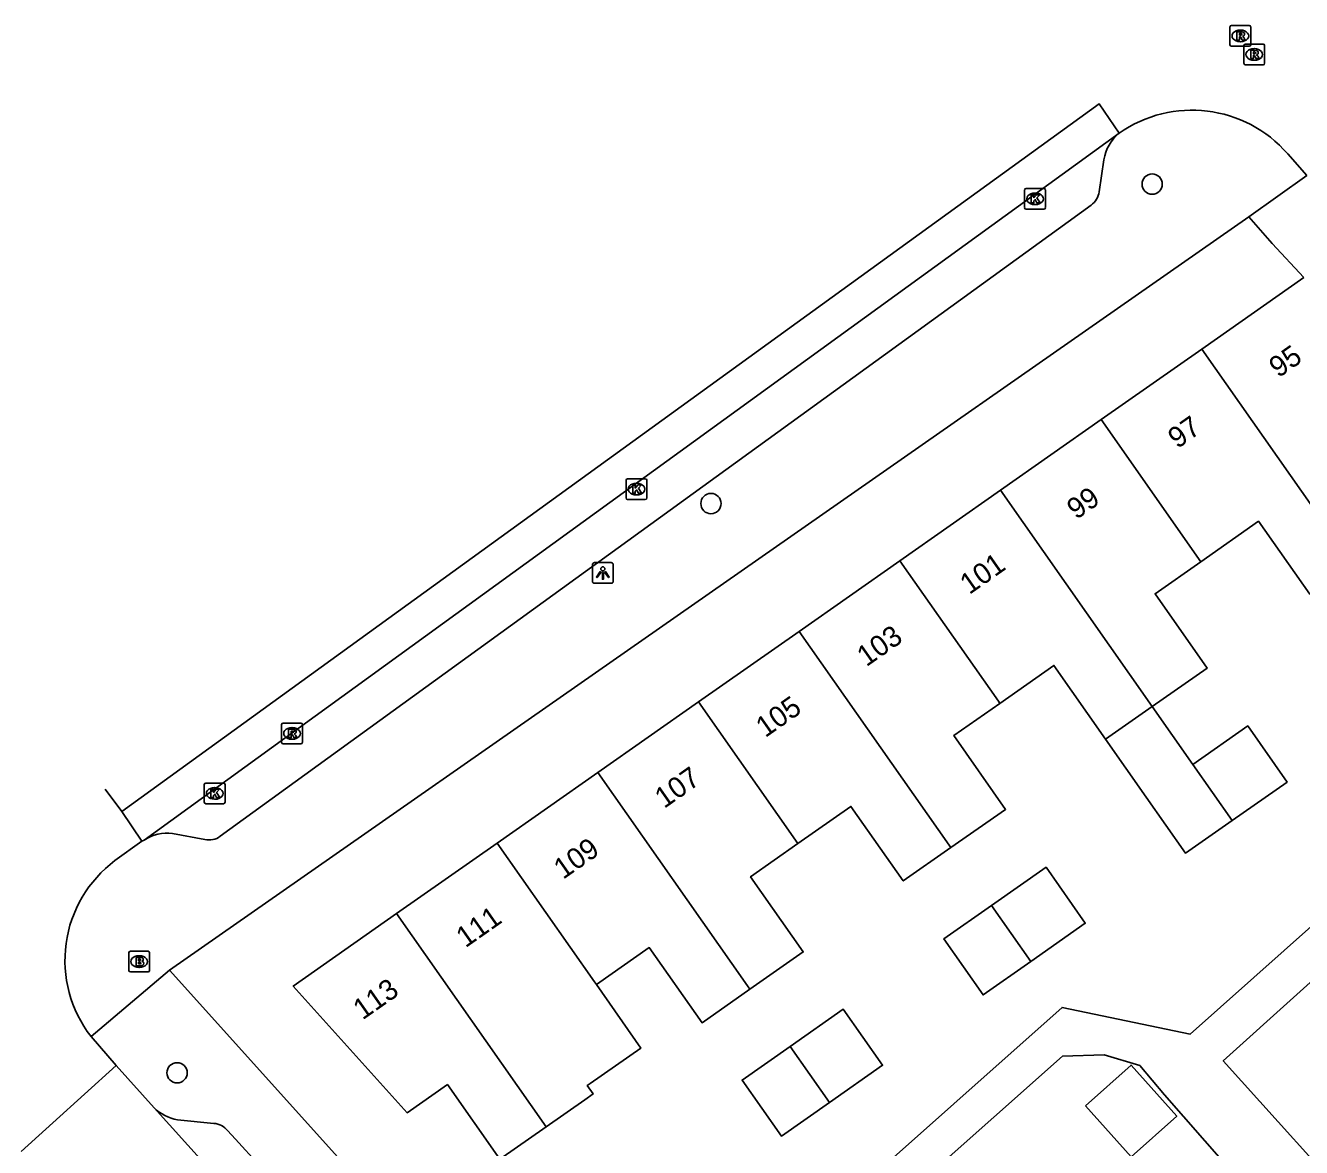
# Model space of a CAD drawing. Extents: x 158352 to 159489, y 383828 to 384597.
# Drawn here: x 158988.7 to 159050.2, y 384307.1 to 384361.2 of the extents above; entities that cross this region are included whole.
import ezdxf

# ---------------------------------------------------------------- set-up
doc = ezdxf.new("R2010")
doc.units = 0
for name, color, linetype in [('IMGEO_Boom', 7, 'Continuous'), ('IMGEO_Brandkraan', 7, 'Continuous'), ('IMGEO_Kolk', 7, 'Continuous'), ('IMGEO_Lichtpunt', 7, 'Continuous'), ('IMGEO_Pand', 7, 'Continuous'), ('IMGEO_Pand_nummerreeks', 7, 'Continuous'), ('IMGEO_Rijbaan_lokaal_gesloten', 7, 'Continuous'), ('IMGEO_Rijbaan_lokaal_open', 7, 'Continuous'), ('IMGEO_Rioolput', 7, 'Continuous'), ('IMGEO_Voetpad_open', 7, 'Continuous')]:
    doc.layers.add(name, color=color, linetype=linetype)

msp = doc.modelspace()

# ---------------------------------------------------------------- linework, layer by layer
at = {"layer": 'IMGEO_Boom'}
for centre in [(159043.051, 384353.573), (159021.779, 384338.165), (158996.038, 384310.711)]:
    msp.add_circle(centre, 0.489, dxfattribs=at)
at = {"layer": 'IMGEO_Brandkraan'}
for p, q in [((158993.712, 384315.65), (158993.712, 384316.502)), ((158993.787, 384316.576), (158994.639, 384316.576)), ((158994.713, 384316.502), (158994.713, 384315.65)), ((158994.223, 384315.796), (158994.198, 384315.796)), ((158994.2, 384316.356), (158994.225, 384316.356)), ((158994.639, 384315.576), (158993.787, 384315.576))]:
    msp.add_line(p, q, dxfattribs=at)
for points in [[(158993.712, 384315.65), (158993.712, 384316.502)], [(158993.787, 384316.576), (158994.639, 384316.576)], [(158994.713, 384316.502), (158994.713, 384315.65)], [(158994.06, 384316.276), (158994.06, 384315.876), (158994.273, 384315.876)], [(158994.291, 384316.276), (158994.06, 384316.276)], [(158994.239, 384316.195), (158994.185, 384316.195), (158994.185, 384316.119)], [(158994.185, 384316.119), (158994.238, 384316.119)], [(158994.247, 384316.043), (158994.185, 384316.043), (158994.185, 384315.962)], [(158994.185, 384315.962), (158994.247, 384315.962)], [(158994.639, 384315.576), (158993.787, 384315.576)]]:
    msp.add_lwpolyline(points, dxfattribs=at)
for centre, radius, start, end in [((158993.789, 384316.5), 0.0765, 91.55205, 178.44795), ((158993.789, 384316.5), 0.0765, 91.55205, 178.44795), ((158994.637, 384316.5), 0.0765, 1.55205, 88.44795), ((158994.637, 384316.5), 0.0765, 1.55205, 88.44795), ((158994.24, 384316.157), 0.0379, 267.82845, 90.93552), ((158994.248, 384316.002), 0.0404, 269.87594, 90.50774), ((158994.279, 384316.127), 0.251, 268.66757, 293.53466), ((158994.295, 384316.131), 0.145, 59.4692, 91.53667), ((158994.32, 384316.178), 0.0922, 285.51372, 58.15012), ((158994.325, 384315.986), 0.105, 301.31148, 78.98903), ((158993.789, 384315.652), 0.0765, 181.55205, 268.44795), ((158993.789, 384315.652), 0.0765, 181.55205, 268.44795), ((158994.637, 384315.652), 0.0765, 271.55205, 358.44795), ((158994.637, 384315.652), 0.0765, 271.55205, 358.44795)]:
    msp.add_arc(centre, radius, start, end, dxfattribs=at)
for centre, major_axis, ratio, start_param, end_param in [((158994.199, 384316.076), (-0.387, 0.002), 0.722429, 4.712389, 7.853982), ((158994.224, 384316.076), (-0.39, 0.002), 0.717154, 1.570796, 4.712389)]:
    msp.add_ellipse(centre, major_axis=major_axis, ratio=ratio, start_param=start_param, end_param=end_param, dxfattribs=at)
at = {"layer": 'IMGEO_Kolk'}
for p, q in [((159036.978, 384353.364), (159037.83, 384353.364)), ((159036.903, 384352.438), (159036.903, 384353.29)), ((159037.391, 384353.144), (159037.416, 384353.144)), ((159037.904, 384353.29), (159037.904, 384352.438)), ((159037.83, 384352.364), (159036.978, 384352.364)), ((159037.414, 384352.584), (159037.389, 384352.584)), ((159017.686, 384338.438), (159017.686, 384339.29)), ((159017.761, 384339.364), (159018.613, 384339.364)), ((159018.687, 384339.29), (159018.687, 384338.438)), ((159018.197, 384338.584), (159018.172, 384338.584)), ((159018.174, 384339.144), (159018.199, 384339.144)), ((159018.613, 384338.364), (159017.761, 384338.364)), ((158997.351, 384323.761), (158997.351, 384324.613)), ((158997.426, 384324.687), (158998.278, 384324.687)), ((158997.839, 384324.467), (158997.864, 384324.467)), ((158998.352, 384324.613), (158998.352, 384323.761)), ((158997.862, 384323.907), (158997.837, 384323.907)), ((158998.278, 384323.687), (158997.426, 384323.687))]:
    msp.add_line(p, q, dxfattribs=at)
for points in [[(159036.978, 384353.364), (159037.83, 384353.364)], [(159036.903, 384352.438), (159036.903, 384353.29)], [(159037.224, 384353.064), (159037.347, 384353.064), (159037.347, 384352.913), (159037.477, 384353.064), (159037.641, 384353.064), (159037.495, 384352.913), (159037.648, 384352.664), (159037.496, 384352.664), (159037.411, 384352.828), (159037.347, 384352.761), (159037.347, 384352.664), (159037.224, 384352.664), (159037.224, 384353.064)], [(159037.904, 384353.29), (159037.904, 384352.438)], [(159037.83, 384352.364), (159036.978, 384352.364)], [(159017.686, 384338.438), (159017.686, 384339.29)], [(159017.761, 384339.364), (159018.613, 384339.364)], [(159018.687, 384339.29), (159018.687, 384338.438)], [(159018.007, 384339.064), (159018.13, 384339.064), (159018.13, 384338.913), (159018.26, 384339.064), (159018.424, 384339.064), (159018.278, 384338.913), (159018.431, 384338.664), (159018.279, 384338.664), (159018.194, 384338.828), (159018.13, 384338.761), (159018.13, 384338.664), (159018.007, 384338.664), (159018.007, 384339.064)], [(159018.613, 384338.364), (159017.761, 384338.364)], [(158997.351, 384323.761), (158997.351, 384324.613)], [(158997.426, 384324.687), (158998.278, 384324.687)], [(158998.352, 384324.613), (158998.352, 384323.761)], [(158997.672, 384324.387), (158997.795, 384324.387), (158997.795, 384324.236), (158997.925, 384324.387), (158998.089, 384324.387), (158997.943, 384324.236), (158998.096, 384323.987), (158997.944, 384323.987), (158997.859, 384324.151), (158997.795, 384324.084), (158997.795, 384323.987), (158997.672, 384323.987), (158997.672, 384324.387)], [(158998.278, 384323.687), (158997.426, 384323.687)]]:
    msp.add_lwpolyline(points, dxfattribs=at)
for centre, start, end in [((159036.98, 384353.288), 91.55205, 178.44795), ((159036.98, 384353.288), 91.55205, 178.44795), ((159037.828, 384353.288), 1.55205, 88.44795), ((159037.828, 384353.288), 1.55205, 88.44795), ((159036.98, 384352.44), 181.55205, 268.44795), ((159036.98, 384352.44), 181.55205, 268.44795), ((159037.828, 384352.44), 271.55205, 358.44795), ((159037.828, 384352.44), 271.55205, 358.44795), ((159017.763, 384339.288), 91.55205, 178.44795), ((159017.763, 384339.288), 91.55205, 178.44795), ((159018.611, 384339.288), 1.55205, 88.44795), ((159018.611, 384339.288), 1.55205, 88.44795), ((159017.763, 384338.44), 181.55205, 268.44795), ((159017.763, 384338.44), 181.55205, 268.44795), ((159018.611, 384338.44), 271.55205, 358.44795), ((159018.611, 384338.44), 271.55205, 358.44795), ((158997.428, 384324.611), 91.55205, 178.44795), ((158997.428, 384324.611), 91.55205, 178.44795), ((158998.276, 384324.611), 1.55205, 88.44795), ((158998.276, 384324.611), 1.55205, 88.44795), ((158997.428, 384323.763), 181.55205, 268.44795), ((158997.428, 384323.763), 181.55205, 268.44795), ((158998.276, 384323.763), 271.55205, 358.44795), ((158998.276, 384323.763), 271.55205, 358.44795)]:
    msp.add_arc(centre, 0.0765, start, end, dxfattribs=at)
for centre, major_axis, ratio, start_param, end_param in [((159037.39, 384352.864), (-0.387, 0.002), 0.722429, 4.712389, 7.853982), ((159037.415, 384352.864), (-0.39, 0.002), 0.717154, 1.570796, 4.712389), ((159018.173, 384338.864), (-0.387, 0.002), 0.722429, 4.712389, 7.853982), ((159018.198, 384338.864), (-0.39, 0.002), 0.717154, 1.570796, 4.712389), ((158997.838, 384324.187), (-0.387, 0.002), 0.722429, 4.712389, 7.853982), ((158997.863, 384324.187), (-0.39, 0.002), 0.717154, 1.570796, 4.712389)]:
    msp.add_ellipse(centre, major_axis=major_axis, ratio=ratio, start_param=start_param, end_param=end_param, dxfattribs=at)
at = {"layer": 'IMGEO_Lichtpunt'}
for p, q in [((159016.067, 384335.222), (159016.067, 384334.415)), ((159016.067, 384335.222), (159016.067, 384334.415)), ((159016.969, 384335.317), (159016.161, 384335.317)), ((159016.969, 384335.317), (159016.161, 384335.317)), ((159017.063, 384334.415), (159017.063, 384335.222)), ((159017.063, 384334.415), (159017.063, 384335.222)), ((159016.161, 384334.321), (159016.969, 384334.321)), ((159016.161, 384334.321), (159016.969, 384334.321))]:
    msp.add_line(p, q, dxfattribs=at)
for points in [[(159016.441, 384334.886), (159016.48, 384334.858), (159016.292, 384334.596), (159016.254, 384334.623), (159016.441, 384334.886)], [(159016.653, 384334.858), (159016.691, 384334.885), (159016.878, 384334.623), (159016.839, 384334.595), (159016.653, 384334.858)], [(159016.543, 384334.838), (159016.59, 384334.838), (159016.59, 384334.516), (159016.543, 384334.516), (159016.543, 384334.838)]]:
    msp.add_lwpolyline(points, dxfattribs=at)
msp.add_circle((159016.566, 384335.02), 0.0994, dxfattribs=at)
for centre, start, end in [((159016.161, 384335.222), 90, 180), ((159016.161, 384335.222), 90, 180), ((159016.969, 384335.222), 0, 90), ((159016.969, 384335.222), 0, 90), ((159016.161, 384334.415), 180, 270), ((159016.161, 384334.415), 180, 270), ((159016.969, 384334.415), 270, 0), ((159016.969, 384334.415), 270, 360)]:
    msp.add_arc(centre, 0.0946, start, end, dxfattribs=at)
at = {"layer": 'IMGEO_Pand'}
for points in [[(159050.369, 384349.073), (159045.446, 384345.62)], [(159040.591, 384342.216), (159045.446, 384345.62)], [(159045.446, 384345.62), (159052.713, 384335.259)], [(159035.738, 384338.812), (159040.591, 384342.216)], [(159040.591, 384342.216), (159045.396, 384335.363)], [(159030.884, 384335.407), (159035.738, 384338.812)], [(159043.057, 384328.376), (159035.738, 384338.812)], [(159052.713, 384335.259), (159051.171, 384334.173), (159050.648, 384333.804), (159048.177, 384337.311), (159045.396, 384335.363)], [(159026.031, 384332.004), (159030.884, 384335.407)], [(159030.884, 384335.407), (159035.636, 384328.632), (159035.707, 384328.531)], [(159045.396, 384335.363), (159043.19, 384333.818), (159045.704, 384330.23), (159043.057, 384328.376)], [(159021.176, 384328.599), (159026.031, 384332.004)], [(159033.347, 384321.573), (159033.267, 384321.687), (159026.031, 384332.004)], [(159040.808, 384326.801), (159038.315, 384330.358), (159035.707, 384328.531)], [(159016.323, 384325.195), (159021.176, 384328.599)], [(159021.176, 384328.599), (159025.97, 384321.766)], [(159035.707, 384328.531), (159033.487, 384326.976), (159035.98, 384323.417), (159033.347, 384321.573)], [(159043.057, 384328.376), (159040.808, 384326.801)], [(159045.014, 384325.586), (159043.057, 384328.376)], [(159045.014, 384325.586), (159047.66, 384327.439), (159049.553, 384324.736), (159046.909, 384322.884)], [(159040.808, 384326.801), (159042.764, 384324.01), (159044.658, 384321.307), (159046.909, 384322.884)], [(159011.469, 384321.791), (159016.323, 384325.195)], [(159016.323, 384325.195), (159023.543, 384314.902), (159023.657, 384314.74)], [(159046.909, 384322.884), (159045.014, 384325.586)], [(159033.347, 384321.573), (159031.049, 384319.963), (159028.53, 384323.559), (159025.97, 384321.766)], [(159011.469, 384321.791), (159006.616, 384318.387)], [(159016.255, 384314.967), (159016.162, 384315.1), (159011.469, 384321.791)], [(159025.97, 384321.766), (159023.686, 384320.166), (159026.226, 384316.54), (159023.657, 384314.74)], [(159035.304, 384318.783), (159037.935, 384320.626), (159039.828, 384317.924), (159037.198, 384316.082)], [(159013.83, 384308.102), (159011.601, 384306.54), (159009.075, 384310.143), (159007.133, 384308.783), (159001.638, 384314.896), (159006.616, 384318.387)], [(159006.616, 384318.387), (159013.83, 384308.102)], [(159037.198, 384316.082), (159034.897, 384314.469), (159033.004, 384317.172), (159035.304, 384318.783)], [(159037.198, 384316.082), (159035.304, 384318.783)], [(159023.657, 384314.74), (159021.348, 384313.123), (159018.805, 384316.753), (159016.255, 384314.967)], [(159013.83, 384308.102), (159015.696, 384309.41), (159016.096, 384309.691), (159015.814, 384310.093), (159015.961, 384310.196), (159018.4, 384311.906), (159016.255, 384314.967)], [(159025.592, 384311.98), (159028.16, 384313.779), (159030.054, 384311.076), (159027.488, 384309.278)], [(159027.488, 384309.278), (159025.176, 384307.659), (159023.282, 384310.362), (159025.592, 384311.98)], [(159025.592, 384311.98), (159027.488, 384309.278)], [(159039.831, 384309.117), (159042.034, 384306.652), (159044.236, 384308.62), (159042.033, 384311.085), (159039.831, 384309.117)]]:
    msp.add_lwpolyline(points, dxfattribs=at)
at = {"layer": 'IMGEO_Rijbaan_lokaal_gesloten'}
for points in [[(158993.368, 384323.309), (159040.501, 384357.438), (159041.453, 384356.025)], [(159041.453, 384356.025), (158994.454, 384321.93)], [(158994.454, 384321.93), (158994.346, 384321.882)]]:
    msp.add_lwpolyline(points, dxfattribs=at)
at = {"layer": 'IMGEO_Rijbaan_lokaal_open'}
for points in [[(159049.587, 384355.035), (159050.516, 384353.992)], [(158992.571, 384324.387), (158993.368, 384323.309)], [(158994.346, 384321.882), (158993.368, 384323.309)], [(158993.044, 384320.945), (158994.346, 384321.882)], [(158993.108, 384311.06), (158991.889, 384312.464)], [(158988.52, 384306.912), (158993.108, 384311.06)], [(158993.108, 384311.06), (158994.927, 384309.022)], [(158994.927, 384309.022), (159046.731, 384251.567)]]:
    msp.add_lwpolyline(points, dxfattribs=at)
for centre, radius, start, end in [((159044.972, 384351.024), 6.115, 40.99228, 125.12889), ((158996.632, 384316.137), 5.999, 126.73674, 217.75282)]:
    msp.add_arc(centre, radius, start, end, dxfattribs=at)
at = {"layer": 'IMGEO_Rioolput'}
for p, q in [((159046.802, 384360.297), (159046.802, 384361.149)), ((159046.877, 384361.223), (159047.729, 384361.223)), ((159047.29, 384361.003), (159047.315, 384361.003)), ((159047.803, 384361.149), (159047.803, 384360.297)), ((159047.729, 384360.223), (159046.877, 384360.223)), ((159047.313, 384360.443), (159047.288, 384360.443)), ((159047.473, 384359.401), (159047.473, 384360.253)), ((159047.548, 384360.327), (159048.4, 384360.327)), ((159047.961, 384360.107), (159047.986, 384360.107)), ((159048.474, 384360.253), (159048.474, 384359.401)), ((159047.984, 384359.547), (159047.959, 384359.547)), ((159048.4, 384359.327), (159047.548, 384359.327)), ((159001.08, 384326.652), (159001.08, 384327.504)), ((159001.155, 384327.578), (159002.007, 384327.578)), ((159002.081, 384327.504), (159002.081, 384326.652)), ((159001.568, 384327.358), (159001.593, 384327.358)), ((159002.007, 384326.578), (159001.155, 384326.578)), ((159001.591, 384326.798), (159001.566, 384326.798))]:
    msp.add_line(p, q, dxfattribs=at)
for points in [[(159046.802, 384360.297), (159046.802, 384361.149)], [(159046.877, 384361.223), (159047.729, 384361.223)], [(159047.391, 384360.921), (159047.139, 384360.923), (159047.139, 384360.523)], [(159047.317, 384360.842), (159047.263, 384360.842), (159047.263, 384360.761)], [(159047.263, 384360.761), (159047.315, 384360.761)], [(159047.803, 384361.149), (159047.803, 384360.297)], [(159047.729, 384360.223), (159046.877, 384360.223)], [(159047.139, 384360.523), (159047.263, 384360.523), (159047.263, 384360.685), (159047.274, 384360.685)], [(159047.321, 384360.656), (159047.392, 384360.523), (159047.532, 384360.523), (159047.467, 384360.649)], [(159047.473, 384359.401), (159047.473, 384360.253)], [(159047.548, 384360.327), (159048.4, 384360.327)], [(159048.474, 384360.253), (159048.474, 384359.401)], [(159048.062, 384360.025), (159047.81, 384360.027), (159047.81, 384359.627)], [(159047.81, 384359.627), (159047.934, 384359.627), (159047.934, 384359.789), (159047.945, 384359.789)], [(159047.988, 384359.946), (159047.934, 384359.946), (159047.934, 384359.865)], [(159047.934, 384359.865), (159047.986, 384359.865)], [(159047.992, 384359.76), (159048.063, 384359.627), (159048.203, 384359.627), (159048.138, 384359.753)], [(159048.4, 384359.327), (159047.548, 384359.327)], [(159001.08, 384326.652), (159001.08, 384327.504)], [(159001.155, 384327.578), (159002.007, 384327.578)], [(159002.081, 384327.504), (159002.081, 384326.652)], [(159001.669, 384327.276), (159001.417, 384327.278), (159001.417, 384326.878)], [(159001.417, 384326.878), (159001.541, 384326.878), (159001.541, 384327.04), (159001.552, 384327.04)], [(159001.595, 384327.197), (159001.541, 384327.197), (159001.541, 384327.116)], [(159001.541, 384327.116), (159001.593, 384327.116)], [(159001.599, 384327.011), (159001.67, 384326.878), (159001.81, 384326.878), (159001.745, 384327.004)], [(159002.007, 384326.578), (159001.155, 384326.578)]]:
    msp.add_lwpolyline(points, dxfattribs=at)
for centre, radius, start, end in [((159046.879, 384361.147), 0.0765, 91.55205, 178.44795), ((159046.879, 384361.147), 0.0765, 91.55205, 178.44795), ((159047.299, 384360.95), 0.19, 274.7715, 282.96867), ((159047.323, 384360.746), 0.0964, 77.00612, 93.18647), ((159047.337, 384360.803), 0.0378, 276.66336, 79.67722), ((159047.39, 384360.811), 0.109, 350.36119, 89.41601), ((159047.388, 384360.811), 0.112, 277.58423, 350.98172), ((159047.372, 384360.596), 0.108, 29.51342, 73.79051), ((159047.727, 384361.147), 0.0765, 1.55205, 88.44795), ((159047.727, 384361.147), 0.0765, 1.55205, 88.44795), ((159046.879, 384360.299), 0.0765, 181.55205, 268.44795), ((159046.879, 384360.299), 0.0765, 181.55205, 268.44795), ((159047.273, 384360.632), 0.0533, 26.02933, 88.69889), ((159047.55, 384360.251), 0.0765, 91.55205, 178.44795), ((159047.55, 384360.251), 0.0765, 91.55205, 178.44795), ((159047.727, 384360.299), 0.0765, 271.55205, 358.44795), ((159047.727, 384360.299), 0.0765, 271.55205, 358.44795), ((159048.398, 384360.251), 0.0765, 1.55205, 88.44795), ((159048.398, 384360.251), 0.0765, 1.55205, 88.44795), ((159047.944, 384359.736), 0.0533, 26.02933, 88.69889), ((159047.97, 384360.054), 0.19, 274.7715, 282.96867), ((159047.994, 384359.85), 0.0964, 77.00612, 93.18647), ((159048.008, 384359.907), 0.0378, 276.66336, 79.67722), ((159048.061, 384359.915), 0.109, 350.36119, 89.41601), ((159048.059, 384359.915), 0.112, 277.58423, 350.98172), ((159048.043, 384359.7), 0.108, 29.51342, 73.79051), ((159047.55, 384359.403), 0.0765, 181.55205, 268.44795), ((159047.55, 384359.403), 0.0765, 181.55205, 268.44795), ((159048.398, 384359.403), 0.0765, 271.55205, 358.44795), ((159048.398, 384359.403), 0.0765, 271.55205, 358.44795), ((159001.157, 384327.502), 0.0765, 91.55205, 178.44795), ((159001.157, 384327.502), 0.0765, 91.55205, 178.44795), ((159002.005, 384327.502), 0.0765, 1.55205, 88.44795), ((159002.005, 384327.502), 0.0765, 1.55205, 88.44795), ((159001.551, 384326.987), 0.0533, 26.02933, 88.69889), ((159001.577, 384327.305), 0.19, 274.7715, 282.96867), ((159001.601, 384327.101), 0.0964, 77.00612, 93.18647), ((159001.615, 384327.158), 0.0378, 276.66336, 79.67722), ((159001.668, 384327.166), 0.109, 350.36119, 89.41601), ((159001.666, 384327.166), 0.112, 277.58423, 350.98172), ((159001.65, 384326.951), 0.108, 29.51342, 73.79051), ((159001.157, 384326.654), 0.0765, 181.55205, 268.44795), ((159001.157, 384326.654), 0.0765, 181.55205, 268.44795), ((159002.005, 384326.654), 0.0765, 271.55205, 358.44795), ((159002.005, 384326.654), 0.0765, 271.55205, 358.44795)]:
    msp.add_arc(centre, radius, start, end, dxfattribs=at)
for centre, major_axis, ratio, start_param, end_param in [((159047.289, 384360.723), (-0.387, 0.002), 0.722429, 4.712389, 7.853982), ((159047.314, 384360.723), (-0.39, 0.002), 0.717154, 1.570796, 4.712389), ((159047.96, 384359.827), (-0.387, 0.002), 0.722429, 4.712389, 7.853982), ((159047.985, 384359.827), (-0.39, 0.002), 0.717154, 1.570796, 4.712389), ((159001.567, 384327.078), (-0.387, 0.002), 0.722429, 4.712389, 7.853982), ((159001.592, 384327.078), (-0.39, 0.002), 0.717154, 1.570796, 4.712389)]:
    msp.add_ellipse(centre, major_axis=major_axis, ratio=ratio, start_param=start_param, end_param=end_param, dxfattribs=at)
at = {"layer": 'IMGEO_Voetpad_open'}
for points in [[(159040.726, 384354.747), (159040.49, 384353.205)], [(159050.516, 384353.992), (159047.715, 384351.992)], [(159040.105, 384352.566), (158998.121, 384322.12)], [(158995.677, 384315.657), (159047.715, 384351.992)], [(159047.715, 384351.992), (159048.833, 384350.709), (159050.369, 384349.073)], [(159066.229, 384331.571), (159044.888, 384312.58), (159038.711, 384313.862), (159023.188, 384300.047)], [(159067.463, 384330.202), (159046.476, 384311.29), (159053.406, 384303.599), (159066.761, 384288.459), (159067.072, 384288.734), (159076.237, 384296.278)], [(158997.376, 384321.971), (158995.816, 384322.252)], [(158995.677, 384315.657), (158991.889, 384312.464)], [(159015.763, 384293.325), (159015.663, 384293.436), (158995.677, 384315.657)], [(159025.479, 384299.745), (159038.732, 384311.517), (159040.741, 384311.58), (159042.455, 384311.065), (159043.647, 384309.656), (159057.027, 384294.384), (159042.046, 384281.219)], [(158996.062, 384308.439), (158997.818, 384308.269)], [(158998.464, 384307.925), (158998.857, 384307.508), (159000, 384306.261), (159008.965, 384296.281)]]:
    msp.add_lwpolyline(points, dxfattribs=at)
for centre, radius, start, end in [((159042.797, 384354.414), 2.098, 129.85281, 170.87977), ((159039.574, 384353.321), 0.923, 305.09788, 352.76387), ((158995.548, 384320.343), 1.928, 82.02087, 124.58206), ((158997.595, 384322.813), 0.87, 255.43304, 307.18683), ((158996.516, 384310.72), 2.326, 226.8903, 258.73452), ((158997.774, 384307.407), 0.863, 36.87936, 87.04935)]:
    msp.add_arc(centre, radius, start, end, dxfattribs=at)

# ---------------------------------------------------------------- texts
at = {"layer": 'IMGEO_Pand_nummerreeks'}
for s, rotation, p in [('95', 35.0421, (159049.14, 384344.204)), ('97', 35.04352, (159044.267, 384340.786)), ('99', 35.04352, (159039.393, 384337.368)), ('101', 35.04352, (159034.236, 384333.753)), ('103', 35.04352, (159029.27, 384330.269)), ('105', 35.04352, (159024.397, 384326.851)), ('107', 35.04352, (159019.524, 384323.434)), ('109', 35.04352, (159014.651, 384320.016)), ('111', 35.0421, (159009.945, 384316.716)), ('113', 35.04352, (159004.98, 384313.234))]:
    msp.add_text(s, height=1, rotation=rotation, dxfattribs=at).set_placement(p)

doc.saveas('drawing.dxf')
